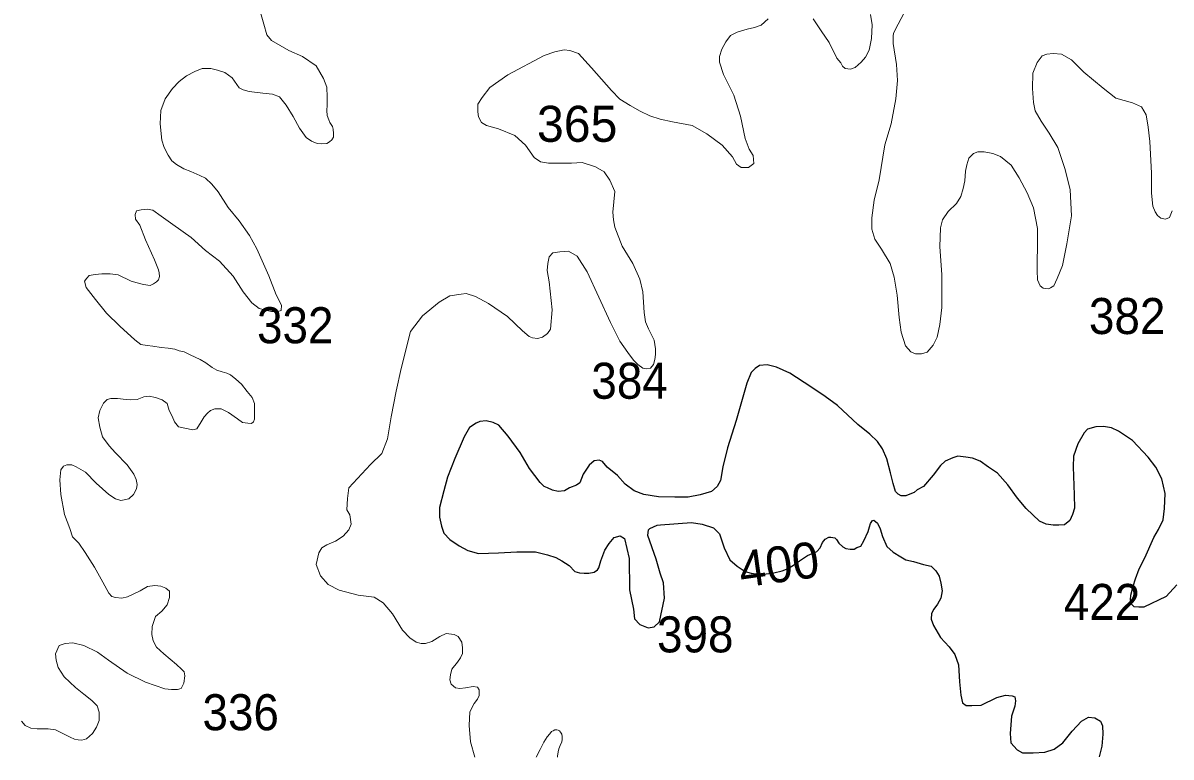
# Model space of a CAD drawing. Extents: x 445.4 to 500, y 8728.7 to 8784.
# Drawn here: x 485.9 to 490.99, y 8728.72 to 8731.98 of the extents above; entities that cross this region are included whole.
import ezdxf
from ezdxf.enums import TextEntityAlignment as Align

# ---------------------------------------------------------------- set-up
doc = ezdxf.new("R2010")
doc.units = 0
doc.header["$LTSCALE"] = 0.064
doc.layers.add('1', color=7, linetype='Continuous', lineweight=25)
doc.layers.add('2', color=7, linetype='Continuous', lineweight=13)
doc.layers.add('21', color=7, linetype='Continuous')
doc.layers.add('61', color=7, linetype='Continuous')

msp = doc.modelspace()

# ---------------------------------------------------------------- linework, layer by layer
at = {"layer": '1'}
for points in [[(490.2696, 8729.9256), (490.2232, 8729.9771), (490.1836, 8730.0046), (490.1457, 8730.0303), (490.113, 8730.0441), (490.0821, 8730.0492), (490.0477, 8730.0527), (490.0253, 8730.0458), (489.9909, 8730.0303), (489.9702, 8730.0114), (489.9376, 8729.9685), (489.8945, 8729.9187), (489.867, 8729.9033), (489.8532, 8729.8912), (489.8343, 8729.8844), (489.8171, 8729.8775), (489.7965, 8729.8775), (489.7827, 8729.8844), (489.7707, 8729.8964), (489.7603, 8729.9325), (489.7479, 8729.9795), (489.7324, 8730.0413), (489.7135, 8730.0859), (489.6911, 8730.1186), (489.6567, 8730.1512), (489.6034, 8730.1941), (489.5138, 8730.2787), (489.4583, 8730.3177), (489.3946, 8730.3607), (489.3021, 8730.4223), (489.2425, 8730.4489), (489.2014, 8730.4592), (489.1665, 8730.4551), (489.148, 8730.4428), (489.1295, 8730.4243), (489.1108, 8730.3776), (489.0636, 8730.2115), (489.0245, 8730.0905), (489.004, 8730.0064), (488.9937, 8729.9449), (488.9793, 8729.9182), (488.9547, 8729.8956), (488.9042, 8729.8813), (488.8508, 8729.871), (488.7912, 8729.871), (488.7193, 8729.873), (488.6535, 8729.8833), (488.6104, 8729.8997), (488.5713, 8729.9284), (488.5364, 8729.9674), (488.4912, 8730.0043), (488.4706, 8730.0289), (488.4563, 8730.0351), (488.4337, 8730.033), (488.411, 8730.0125), (488.3843, 8729.9735), (488.37, 8729.9346), (488.3556, 8729.9243), (488.3247, 8729.912), (488.3021, 8729.8997), (488.2734, 8729.8956), (488.2487, 8729.9018), (488.2261, 8729.912), (488.2117, 8729.9182), (488.1932, 8729.9366), (488.146, 8729.9982), (488.1049, 8730.0699), (488.0514, 8730.1417), (488.0104, 8730.1909), (487.9857, 8730.2032), (487.9549, 8730.2094), (487.9261, 8730.2073), (487.9097, 8730.1991), (487.8809, 8730.1807), (487.8562, 8730.1397), (487.815, 8730.0425), (487.7822, 8729.9604), (487.7657, 8729.8989), (487.7472, 8729.8251), (487.7472, 8729.782), (487.756, 8729.7427), (487.7663, 8729.7119), (487.793, 8729.6832), (487.8341, 8729.6545), (487.8732, 8729.634), (487.9204, 8729.6217), (488.0088, 8729.6237), (488.091, 8729.6278), (488.1732, 8729.6278), (488.2266, 8729.6155), (488.2636, 8729.6032), (488.2903, 8729.5889), (488.3232, 8729.5684), (488.3478, 8729.5417), (488.3684, 8729.5355), (488.3889, 8729.5335), (488.4095, 8729.5335), (488.4341, 8729.5376), (488.4485, 8729.5479), (488.4547, 8729.5581), (488.4629, 8729.5889)], [(491.0193, 8729.4825), (490.9711, 8729.4309), (490.8731, 8729.3829), (490.8507, 8729.3829), (490.8301, 8729.3846), (490.8163, 8729.3983), (490.8128, 8729.4155), (490.8146, 8729.4361), (490.8249, 8729.4764), (490.8352, 8729.509), (490.8524, 8729.5536), (490.8765, 8729.6017), (490.9174, 8729.6919), (490.938, 8729.728), (490.9587, 8729.7709), (490.9638, 8729.8207), (490.9673, 8729.8877), (490.9518, 8729.9529), (490.926, 8730.0044), (490.8916, 8730.0491), (490.8227, 8730.1229), (490.7608, 8730.1642), (490.7298, 8730.1796), (490.6937, 8730.1848), (490.6593, 8730.183), (490.6232, 8730.1727), (490.6077, 8730.1573), (490.5801, 8730.1075), (490.5612, 8730.0525), (490.5595, 8730.0062), (490.5629, 8729.8808), (490.5647, 8729.8224), (490.5561, 8729.7949), (490.544, 8729.7675), (490.5199, 8729.7486), (490.4958, 8729.7469), (490.47, 8729.7469), (490.4391, 8729.752), (490.409, 8729.7642), (490.3505, 8729.8208), (490.3126, 8729.8672), (490.2696, 8729.9256)], [(488.6717, 8729.7009), (488.6749, 8729.726), (488.68, 8729.7321)], [(488.68, 8729.7321), (488.7124, 8729.7469), (488.7277, 8729.7479)], [(488.7277, 8729.7479), (488.8657, 8729.7591), (488.9129, 8729.7509), (488.9631, 8729.7345), (488.9898, 8729.7079), (489.0104, 8729.6463), (489.0351, 8729.593), (489.0679, 8729.5643), (489.1029, 8729.5417), (489.1296, 8729.5335), (489.1625, 8729.5294), (489.1974, 8729.5315), (489.2303, 8729.5356), (489.2673, 8729.5438), (489.294, 8729.554), (489.3227, 8729.5725), (489.3453, 8729.5889), (489.3803, 8729.6115), (489.4219, 8729.6295), (489.4367, 8729.6459), (489.4466, 8729.6705), (489.4581, 8729.6853), (489.4745, 8729.6935), (489.4844, 8729.6935), (489.5008, 8729.6902), (489.509, 8729.6837), (489.5189, 8729.6672), (489.537, 8729.6508), (489.5501, 8729.6426), (489.5698, 8729.641), (489.5879, 8729.641), (489.5994, 8729.6476), (489.6175, 8729.6541), (489.6307, 8729.6771), (489.6488, 8729.7181), (489.6553, 8729.7394), (489.6603, 8729.7542), (489.6685, 8729.7673), (489.6751, 8729.769), (489.6915, 8729.7558), (489.703, 8729.7312), (489.7129, 8729.6968), (489.7319, 8729.6521), (489.7603, 8729.6263), (489.7939, 8729.6057), (489.8172, 8729.5928), (489.8508, 8729.585), (489.8948, 8729.5721), (489.9284, 8729.5644), (489.9491, 8729.5438), (489.9646, 8729.5205), (489.9723, 8729.4896), (489.9775, 8729.456), (489.9723, 8729.4225), (489.9568, 8729.3967), (489.9413, 8729.3734), (489.931, 8729.3554), (489.9284, 8729.3296), (489.9388, 8729.302), (489.9698, 8729.2478), (490.0086, 8729.2065), (490.0344, 8729.1729), (490.0499, 8729.1265), (490.0551, 8729.0517), (490.0603, 8728.9923), (490.068, 8728.9588), (490.0836, 8728.9458), (490.1094, 8728.9458), (490.1508, 8728.9484), (490.2206, 8728.982), (490.2594, 8728.9923), (490.2878, 8728.9897), (490.3007, 8728.9846), (490.3033, 8728.9665), (490.3007, 8728.9433), (490.2852, 8728.8994), (490.2801, 8728.822), (490.2826, 8728.7807), (490.3111, 8728.7497), (490.3344, 8728.7368), (490.3809, 8728.7368), (490.4326, 8728.7394), (490.474, 8728.7523), (490.5128, 8728.7807), (490.5541, 8728.8323), (490.5955, 8728.8762), (490.6265, 8728.8942), (490.655, 8728.8917), (490.6808, 8728.8762), (490.6886, 8728.8555), (490.6912, 8728.8194), (490.686, 8728.7652), (490.6747, 8728.7184)], [(488.4629, 8729.5889), (488.4814, 8729.636), (488.4999, 8729.6648), (488.5225, 8729.6914), (488.5494, 8729.6989), (488.5687, 8729.6876), (488.5881, 8729.5987), (488.5901, 8729.4597), (488.6075, 8729.3739), (488.6126, 8729.331)], [(488.7267, 8729.5343), (488.7092, 8729.5954), (488.6717, 8729.7009)], [(488.746, 8729.4229), (488.7409, 8729.4914), (488.7267, 8729.5343)], [(488.6126, 8729.331), (488.636, 8729.3054), (488.6737, 8729.2911), (488.6992, 8729.2952), (488.7236, 8729.3177), (488.746, 8729.4229)]]:
    msp.add_lwpolyline(points, dxfattribs=at)
at = {"layer": '2'}
for points in [[(487.0674, 8731.6115), (487.0977, 8731.5604), (487.1256, 8731.5092), (487.1559, 8731.4674), (487.1792, 8731.4511), (487.2049, 8731.4418), (487.2235, 8731.4395), (487.2468, 8731.4418), (487.2584, 8731.4488), (487.2701, 8731.4581), (487.2771, 8731.4697), (487.2771, 8731.486), (487.2747, 8731.5046), (487.2724, 8731.5162), (487.2608, 8731.5348), (487.2561, 8731.5464), (487.2491, 8731.565), (487.2468, 8731.5883), (487.2491, 8731.6115), (487.2491, 8731.6464), (487.2468, 8731.6906), (487.2328, 8731.7301), (487.2002, 8731.7859), (487.1396, 8731.8278), (487.0791, 8731.8533), (487.0023, 8731.8988), (486.9813, 8731.9243), (486.9674, 8731.9708), (486.9534, 8732.022)], [(489.8231, 8732.0461), (489.7825, 8731.9702), (489.7622, 8731.9307), (489.7597, 8731.9181)], [(488.6491, 8730.7825), (488.6364, 8730.8395), (488.6047, 8730.909), (488.5572, 8730.9849), (488.5255, 8731.0703), (488.5192, 8731.102), (488.516, 8731.1368), (488.5256, 8731.2275), (488.5034, 8731.2781), (488.478, 8731.316), (488.44, 8731.3382), (488.3798, 8731.3572), (488.3322, 8731.354), (488.272, 8731.354), (488.2308, 8731.354), (488.196, 8731.3603), (488.1675, 8731.3793), (488.1294, 8731.4331), (488.0819, 8731.4773), (488.009, 8731.5058), (487.9551, 8731.5216), (487.933, 8731.5343), (487.9203, 8731.5596), (487.9171, 8731.5817), (487.9171, 8731.6165), (487.9361, 8731.645), (487.971, 8731.6893), (488.0502, 8731.7462), (488.2118, 8731.8316), (488.2594, 8731.8474), (488.3006, 8731.8569), (488.3259, 8731.8537), (488.3639, 8731.8411), (488.421, 8731.7778), (488.51, 8731.6761), (488.5481, 8731.6382), (488.5938, 8731.6103), (488.6369, 8731.585), (488.68, 8731.5647), (488.7257, 8731.5495), (488.7815, 8731.5369), (488.8677, 8731.5217), (488.9337, 8731.4837), (489.0022, 8731.4331), (489.0479, 8731.3824), (489.0656, 8731.3495), (489.0859, 8731.3343), (489.1189, 8731.3343), (489.1417, 8731.352), (489.1392, 8731.3875), (489.1214, 8731.4153), (489.1037, 8731.4635), (489.0834, 8731.5622), (489.0529, 8731.6559), (489.0073, 8731.747), (488.9899, 8731.8016), (488.9899, 8731.8269), (489, 8731.8598), (489.0178, 8731.8927), (489.0381, 8731.9206), (489.0685, 8731.9358), (489.1117, 8731.9485), (489.1446, 8731.956), (489.1751, 8731.9662), (489.2055, 8731.994)], [(489.4059, 8731.994), (489.4414, 8731.9409), (489.477, 8731.8902), (489.5099, 8731.8193), (489.5277, 8731.7991), (489.5353, 8731.7839), (489.548, 8731.7737), (489.5708, 8731.7712), (489.5911, 8731.7788), (489.619, 8731.8016), (489.6368, 8731.8244), (489.6545, 8731.8548), (489.6647, 8731.9079), (489.6672, 8731.9687), (489.6596, 8732.0143)], [(489.7597, 8731.9181), (489.7597, 8731.8852), (489.7749, 8731.7915), (489.78, 8731.7206), (489.7724, 8731.6396), (489.7521, 8731.5281), (489.7239, 8731.435), (489.6985, 8731.2805), (489.6757, 8731.1894), (489.6655, 8731.1109), (489.6655, 8731.0602), (489.6782, 8731.0172), (489.7087, 8730.9716), (489.7467, 8730.9083), (489.7645, 8730.8475), (489.7775, 8730.7677), (489.7876, 8730.669), (489.7952, 8730.6031), (489.8155, 8730.5424), (489.8384, 8730.517), (489.8587, 8730.5069), (489.8866, 8730.5069), (489.9119, 8730.5145), (489.9375, 8730.5453), (489.9559, 8730.582), (489.9674, 8730.6372), (489.9767, 8730.713), (489.9767, 8730.8601), (489.9674, 8730.982), (489.9698, 8731.067), (489.9793, 8731.103), (490.0046, 8731.1398), (490.0414, 8731.1742), (490.0599, 8731.2064), (490.0714, 8731.2409), (490.0783, 8731.2754), (490.0806, 8731.319), (490.0875, 8731.3466), (490.0967, 8731.3765), (490.1174, 8731.3972), (490.1359, 8731.4041), (490.1635, 8731.4041), (490.2026, 8731.3972), (490.2372, 8731.3834), (490.2832, 8731.3443), (490.3201, 8731.2892), (490.3546, 8731.2225), (490.3823, 8731.1559), (490.4007, 8731.0639), (490.4007, 8730.972), (490.3989, 8730.9296), (490.3989, 8730.8767), (490.4012, 8730.8353), (490.4127, 8730.81), (490.4265, 8730.7985), (490.4496, 8730.7962), (490.4588, 8730.8008), (490.4726, 8730.81), (490.4887, 8730.8422), (490.5117, 8730.8997), (490.5302, 8730.9962), (490.5509, 8731.1203), (490.5463, 8731.2352), (490.5233, 8731.3262), (490.4911, 8731.4228), (490.4519, 8731.4871), (490.4174, 8731.54), (490.3898, 8731.586), (490.3828, 8731.6227), (490.3782, 8731.6848), (490.3806, 8731.7528), (490.399, 8731.8011), (490.422, 8731.831), (490.4427, 8731.8379), (490.4704, 8731.8402), (490.5072, 8731.8379), (490.551, 8731.8126), (490.6062, 8731.7574), (490.6915, 8731.6862), (490.749, 8731.6425), (490.8227, 8731.6218), (490.8619, 8731.6034), (490.8826, 8731.5689), (490.8918, 8731.5138), (490.8987, 8731.4494), (490.9062, 8731.3099), (490.9062, 8731.2202), (490.9131, 8731.1628), (490.9223, 8731.1375), (490.9338, 8731.1214), (490.9477, 8731.1099), (490.9684, 8731.1053), (490.9868, 8731.1122), (490.9983, 8731.1421)], [(486.9154, 8730.3143), (486.8944, 8730.3399), (486.8688, 8730.3724), (486.8431, 8730.3957), (486.8198, 8730.4143), (486.8035, 8730.4213), (486.7826, 8730.4282), (486.7593, 8730.4352), (486.7383, 8730.4468), (486.7104, 8730.4678), (486.6847, 8730.4817), (486.6405, 8730.5026), (486.6149, 8730.5166), (486.5916, 8730.5212), (486.5729, 8730.5282), (486.5426, 8730.5329), (486.5124, 8730.5352), (486.4751, 8730.5422), (486.4495, 8730.5445), (486.4215, 8730.5491), (486.3959, 8730.5701), (486.3283, 8730.6297), (486.2701, 8730.6878), (486.2212, 8730.7482), (486.1793, 8730.8017), (486.1723, 8730.8296), (486.1816, 8730.8436), (486.1932, 8730.8552), (486.2189, 8730.8598), (486.2491, 8730.8622), (486.2864, 8730.8622), (486.3214, 8730.8575), (486.3796, 8730.8296), (486.4052, 8730.8226), (486.4332, 8730.8157), (486.4635, 8730.811), (486.4774, 8730.818), (486.4914, 8730.8273), (486.5007, 8730.8366), (486.5054, 8730.8505), (486.5031, 8730.8668), (486.5007, 8730.8808), (486.4821, 8730.9249), (486.4425, 8731.0133), (486.4169, 8731.0784), (486.3983, 8731.1053), (486.396, 8731.1262), (486.403, 8731.1425), (486.424, 8731.1471), (486.4496, 8731.1494), (486.4752, 8731.1448), (486.5125, 8731.1192), (486.5637, 8731.082), (486.6453, 8731.0239), (486.7082, 8730.9658), (486.7711, 8730.9193), (486.8316, 8730.8518), (486.8764, 8730.7834), (486.9137, 8730.7346), (486.9463, 8730.709), (486.9812, 8730.6997), (487.0022, 8730.6951), (487.0301, 8730.6951), (487.0441, 8730.6997), (487.0464, 8730.723), (487.0231, 8730.7695), (486.9905, 8730.8532), (486.937, 8730.9741), (486.9043, 8731.0322), (486.8577, 8731.0973), (486.8088, 8731.1577), (486.7647, 8731.2264), (486.7367, 8731.2613), (486.7088, 8731.2869), (486.6831, 8731.2985), (486.6435, 8731.3171), (486.6133, 8731.3287), (486.5806, 8731.3473), (486.5597, 8731.3636), (486.5434, 8731.3892), (486.5247, 8731.424), (486.5154, 8731.4566), (486.5084, 8731.5287), (486.5107, 8731.5883), (486.5293, 8731.6394), (486.5619, 8731.6859), (486.5922, 8731.7162), (486.6248, 8731.7417), (486.6621, 8731.7603), (486.6947, 8731.7743), (486.732, 8731.7743), (486.7622, 8731.7673), (486.7949, 8731.7557), (486.8275, 8731.7324), (486.8578, 8731.6883), (486.8764, 8731.679), (486.902, 8731.672), (486.9626, 8731.665), (487.0068, 8731.6604), (487.0371, 8731.6487), (487.0674, 8731.6115)], [(487.9043, 8728.7175), (487.8845, 8728.7846), (487.8781, 8728.8574), (487.8813, 8728.9175), (487.9003, 8728.9554), (487.9162, 8728.9744), (487.9225, 8728.9902), (487.9225, 8729.0155), (487.9162, 8729.0282), (487.8971, 8729.0314), (487.8623, 8729.025), (487.8369, 8729.0219), (487.8179, 8729.025), (487.7989, 8729.0408), (487.7926, 8729.0598), (487.7957, 8729.082), (487.8021, 8729.1073), (487.8274, 8729.1389), (487.8401, 8729.1579), (487.8496, 8729.1768), (487.8496, 8729.2021), (487.8464, 8729.2274), (487.8306, 8729.2528), (487.8116, 8729.2622), (487.7767, 8729.2654), (487.7482, 8729.2528), (487.7133, 8729.2306), (487.6848, 8729.2211), (487.6658, 8729.2211), (487.6436, 8729.2274), (487.6151, 8729.2464), (487.5834, 8729.2812), (487.539, 8729.354), (487.4979, 8729.4014), (487.4567, 8729.4267), (487.3869, 8729.4362), (487.3014, 8729.4583), (487.2538, 8729.4836), (487.219, 8729.5216), (487.2, 8729.5722), (487.2124, 8729.6247), (487.2251, 8729.6468), (487.2473, 8729.6594), (487.2853, 8729.6753), (487.3201, 8729.6974), (487.3455, 8729.7259), (487.355, 8729.7512), (487.3487, 8729.7923), (487.336, 8729.8144), (487.3392, 8729.865), (487.3455, 8729.9125), (487.3835, 8729.9536), (487.4406, 8730.0168), (487.4913, 8730.0643), (487.5171, 8730.1296), (487.5329, 8730.2276), (487.5551, 8730.3415), (487.5773, 8730.4427), (487.6185, 8730.6071), (487.6723, 8730.6767), (487.7452, 8730.7368), (487.7928, 8730.7653), (487.8435, 8730.7716), (487.8656, 8730.7748), (487.9068, 8730.7621), (487.9639, 8730.7305), (488.0494, 8730.6736), (488.116, 8730.6103), (488.1445, 8730.585), (488.1604, 8730.5787), (488.1825, 8730.5755), (488.2047, 8730.5818), (488.2269, 8730.5977), (488.2396, 8730.6166), (488.2466, 8730.7035), (488.234, 8730.8268), (488.2244, 8730.8774), (488.2276, 8730.909), (488.234, 8730.9375), (488.2498, 8730.9565), (488.2815, 8730.9596), (488.3195, 8730.9628), (488.3575, 8730.9407), (488.4019, 8730.8711), (488.5065, 8730.6465), (488.5477, 8730.5643), (488.5825, 8730.5137), (488.6079, 8730.4789), (488.6269, 8730.4599), (488.6491, 8730.4441), (488.6649, 8730.4409), (488.6839, 8730.4441), (488.6966, 8730.4599), (488.703, 8730.4821), (488.7061, 8730.5042), (488.7061, 8730.5295), (488.6998, 8730.5674), (488.6744, 8730.6181), (488.6618, 8730.6497), (488.6554, 8730.6908), (488.6491, 8730.7825)], [(486.1206, 8729.2243), (486.1695, 8729.2127), (486.2301, 8729.1824), (486.279, 8729.1476), (486.3605, 8729.0894), (486.4421, 8729.0499), (486.5282, 8729.0197), (486.5585, 8729.0174), (486.5842, 8729.0174), (486.6005, 8729.022), (486.6121, 8729.0453), (486.6168, 8729.0778), (486.6144, 8729.0964), (486.6028, 8729.108), (486.5795, 8729.129), (486.5236, 8729.1755), (486.491, 8729.2057), (486.477, 8729.2336), (486.47, 8729.2615), (486.4723, 8729.2964), (486.4867, 8729.342), (486.5147, 8729.3652), (486.538, 8729.3931), (486.5496, 8729.4257), (486.5496, 8729.4536), (486.5333, 8729.4675), (486.51, 8729.4768), (486.4844, 8729.4791), (486.4518, 8729.4745), (486.4191, 8729.4559), (486.3632, 8729.428), (486.3376, 8729.4233), (486.3097, 8729.4257), (486.2934, 8729.4303), (486.2794, 8729.4443), (486.2538, 8729.4931), (486.2165, 8729.5605), (486.1746, 8729.6256), (486.1466, 8729.6675), (486.1186, 8729.6954), (486.107, 8729.7326), (486.0837, 8729.7944), (486.0674, 8729.8827), (486.0628, 8729.9478), (486.0674, 8729.992), (486.0791, 8730.0083), (486.093, 8730.0152), (486.1163, 8730.0152), (486.135, 8730.0059), (486.1769, 8729.9827), (486.2235, 8729.9339), (486.2794, 8729.8827), (486.3097, 8729.8641), (486.333, 8729.8571), (486.3679, 8729.8641), (486.3889, 8729.8827), (486.4029, 8729.9083), (486.4052, 8729.9269), (486.4005, 8729.9501), (486.3912, 8729.9734), (486.3609, 8730.0152), (486.3097, 8730.0687), (486.2817, 8730.0989), (486.2514, 8730.1385), (486.2398, 8730.1818), (486.2328, 8730.2236), (486.2398, 8730.2562), (486.2561, 8730.2887), (486.2724, 8730.305), (486.2887, 8730.3097), (486.319, 8730.3097), (486.3563, 8730.305), (486.3772, 8730.3027), (486.4052, 8730.305), (486.4355, 8730.3166), (486.4588, 8730.319), (486.4867, 8730.3143), (486.517, 8730.3027), (486.538, 8730.2864), (486.5473, 8730.2562), (486.5613, 8730.2306), (486.5706, 8730.205), (486.5892, 8730.1841), (486.6521, 8730.1702), (486.6708, 8730.1748), (486.6894, 8730.205), (486.7034, 8730.2283), (486.7173, 8730.2446), (486.7313, 8730.2562), (486.75, 8730.2632), (486.7779, 8730.2632), (486.8105, 8730.2469), (486.8501, 8730.219), (486.8734, 8730.2027), (486.8967, 8730.2004), (486.913, 8730.1981), (486.9223, 8730.205), (486.927, 8730.2167), (486.927, 8730.2399), (486.927, 8730.2864), (486.9154, 8730.3143)], [(485.8918, 8728.8764), (485.9086, 8728.8569), (485.9342, 8728.8453), (485.9622, 8728.843), (486.0111, 8728.843), (486.0437, 8728.8383), (486.0763, 8728.822), (486.1089, 8728.8058), (486.1276, 8728.7965), (486.1439, 8728.7941), (486.1602, 8728.7918), (486.1812, 8728.7988), (486.2068, 8728.822), (486.2254, 8728.85), (486.2371, 8728.8802), (486.2371, 8728.9174), (486.2277, 8728.9453), (486.2044, 8728.9685), (486.1695, 8728.9964), (486.1322, 8729.0267), (486.081, 8729.0732), (486.0554, 8729.115), (486.046, 8729.1476), (486.0437, 8729.1755), (486.06, 8729.2127), (486.0856, 8729.222), (486.1206, 8729.2243)], [(488.1765, 8728.7176), (488.1945, 8728.7517), (488.2095, 8728.7838), (488.225, 8728.8071), (488.2363, 8728.8206), (488.2436, 8728.8304), (488.2513, 8728.8346), (488.2591, 8728.8377), (488.2678, 8728.8377), (488.274, 8728.8372), (488.2802, 8728.8341), (488.2843, 8728.8284), (488.2895, 8728.8196), (488.2911, 8728.8087), (488.2911, 8728.7957), (488.29, 8728.7844), (488.2833, 8728.7688), (488.2771, 8728.7538), (488.274, 8728.7404), (488.2709, 8728.7212), (488.2707, 8728.7176)]]:
    msp.add_lwpolyline(points, dxfattribs=at)

# ---------------------------------------------------------------- texts
at = {"layer": '21'}
msp.add_text('365', height=0.16, dxfattribs=at).set_placement((488.1796, 8731.4486))
at = {"layer": '21', "width": 0.95}
for s, p in [('382', (490.6291, 8730.5953)), ('332', (486.9375, 8730.5544)), ('422', (490.5174, 8729.326)), ('398', (488.7126, 8729.1821)), ('336', (486.6954, 8728.8365))]:
    msp.add_text(s, height=0.16, dxfattribs=at).set_placement(p)
msp.add_text('384', height=0.16, dxfattribs=at).set_placement((488.7602, 8730.308), align=Align.RIGHT)
at = {"layer": '61'}
msp.add_text('400', height=0.16, rotation=7.968, dxfattribs=at).set_placement((489.2639, 8729.4938), align=Align.CENTER)

doc.saveas('drawing.dxf')
